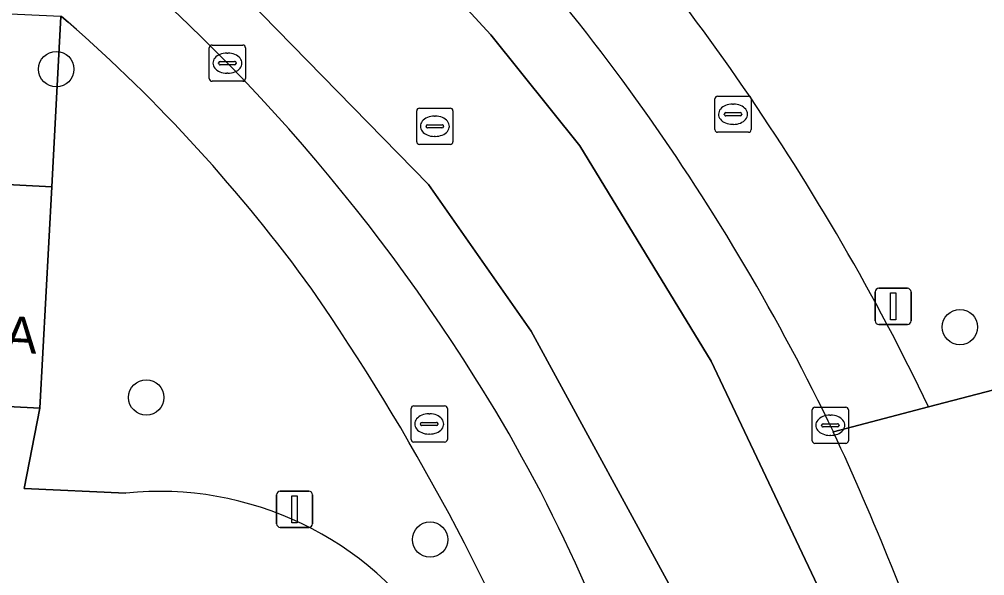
# Model space of a CAD drawing. Extents: x 162989 to 165008, y 383432 to 384338.
# Drawn here: x 164772.11 to 164798.8, y 384029.75 to 384045.13 of the extents above; entities that cross this region are included whole.
import ezdxf

# ---------------------------------------------------------------- set-up
doc = ezdxf.new("R2010")
doc.units = 0
for name, color, linetype in [('IMGEO_Boom', 7, 'Continuous'), ('IMGEO_Brandkraan', 7, 'Continuous'), ('IMGEO_Groenvoorziening', 7, 'Continuous'), ('IMGEO_Kolk', 7, 'Continuous'), ('IMGEO_Lichtmast', 7, 'Continuous'), ('IMGEO_Pand', 7, 'Continuous'), ('IMGEO_Pand_nummerreeks', 7, 'Continuous'), ('IMGEO_Rijbaan_lokaal_gesloten', 7, 'Continuous'), ('IMGEO_Rijbaan_lokaal_open', 7, 'Continuous'), ('IMGEO_Rioolput', 7, 'Continuous'), ('IMGEO_Verkeersbordpaal', 7, 'Continuous'), ('IMGEO_Voetpad_open', 7, 'Continuous')]:
    doc.layers.add(name, color=color, linetype=linetype)

msp = doc.modelspace()

# ---------------------------------------------------------------- linework, layer by layer
at = {"layer": 'IMGEO_Boom'}
for centre in [(164773.137, 384043.749), (164798.12, 384036.621), (164775.625, 384034.675), (164783.471, 384030.747)]:
    msp.add_circle(centre, 0.489, dxfattribs=at)
at = {"layer": 'IMGEO_Brandkraan'}
for p, q in [((164791.346, 384042.078), (164791.346, 384042.93)), ((164791.421, 384043.004), (164792.273, 384043.004)), ((164791.834, 384042.784), (164791.859, 384042.784)), ((164792.347, 384042.93), (164792.347, 384042.078)), ((164791.605, 384042.498), (164791.605, 384042.51)), ((164791.648, 384042.547), (164792.046, 384042.547)), ((164792.089, 384042.51), (164792.089, 384042.498)), ((164792.043, 384042.461), (164791.645, 384042.461)), ((164791.857, 384042.224), (164791.832, 384042.224)), ((164792.273, 384042.004), (164791.421, 384042.004))]:
    msp.add_line(p, q, dxfattribs=at)
for points in [[(164791.346, 384042.078), (164791.346, 384042.93)], [(164791.421, 384043.004), (164792.273, 384043.004)], [(164792.347, 384042.93), (164792.347, 384042.078)], [(164792.273, 384042.004), (164791.421, 384042.004)]]:
    msp.add_lwpolyline(points, dxfattribs=at)
for centre, radius, start, end in [((164791.423, 384042.928), 0.0765, 91.552, 178.448), ((164791.423, 384042.928), 0.0765, 91.552, 178.448), ((164792.271, 384042.928), 0.0765, 1.552, 88.448), ((164792.271, 384042.928), 0.0765, 1.552, 88.448), ((164791.645, 384042.507), 0.0403, 85.8775, 175.7526), ((164791.642, 384042.497), 0.0366, 178.938, 274.7102), ((164792.046, 384042.504), 0.043, 264.8664, 352.4533), ((164792.05, 384042.509), 0.0386, 1.7309, 96.639), ((164791.423, 384042.08), 0.0765, 181.552, 268.448), ((164791.423, 384042.08), 0.0765, 181.552, 268.448), ((164792.271, 384042.08), 0.0765, 271.552, 358.448), ((164792.271, 384042.08), 0.0765, 271.552, 358.448)]:
    msp.add_arc(centre, radius, start, end, dxfattribs=at)
for centre, major_axis, ratio, start_param, end_param in [((164791.833, 384042.504), (-0.387, 0.002), 0.722429, 4.712389, 7.853982), ((164791.858, 384042.504), (-0.39, 0.002), 0.717154, 1.570796, 4.712389)]:
    msp.add_ellipse(centre, major_axis=major_axis, ratio=ratio, start_param=start_param, end_param=end_param, dxfattribs=at)
at = {"layer": 'IMGEO_Groenvoorziening'}
for points in [[(164797.253, 384034.416), (164805.32, 384036.519), (164803.912, 384041.467), (164799.695, 384056.293), (164799.219, 384056.3), (164785.713, 384051.175)], [(164773.463, 384045.05), (164773.285, 384045.204), (164773.264, 384045.205), (164773.125, 384042.602), (164773.013, 384040.493), (164772.686, 384034.378), (164772.245, 384032.156), (164775.061, 384032.033)]]:
    msp.add_lwpolyline(points, dxfattribs=at)
msp.add_lwpolyline([(164767.262, 384045.484), (164735.869, 384046.943), (164735.621, 384042.39), (164739.715, 384042.205), (164742.766, 384042.107), (164745.791, 384041.946), (164748.815, 384041.784), (164751.84, 384041.623), (164754.865, 384041.461), (164757.89, 384041.3), (164760.914, 384041.139), (164763.939, 384040.977), (164766.964, 384040.816), (164769.988, 384040.654), (164773.013, 384040.493), (164773.125, 384042.602), (164773.264, 384045.205)], close=True, dxfattribs=at)
for centre, radius, start, end in [((164738.04, 384005.995), 65.681, 25.63974, 43.46171), ((164744.296, 384011.653), 44.34, 35.9195, 48.8684), ((164727.796, 384001.423), 63.72, 21.57335, 34.66489), ((164775.987, 384022.956), 9.124, 32.9316, 95.8224)]:
    msp.add_arc(centre, radius, start, end, dxfattribs=at)
at = {"layer": 'IMGEO_Kolk'}
for p, q in [((164777.442, 384044.415), (164778.294, 384044.415)), ((164777.367, 384043.489), (164777.367, 384044.341)), ((164777.855, 384044.195), (164777.88, 384044.195)), ((164778.368, 384044.341), (164778.368, 384043.489)), ((164777.626, 384043.909), (164777.626, 384043.921)), ((164778.064, 384043.872), (164777.666, 384043.872)), ((164777.669, 384043.958), (164778.067, 384043.958)), ((164778.11, 384043.921), (164778.11, 384043.909)), ((164777.878, 384043.635), (164777.853, 384043.635)), ((164778.294, 384043.415), (164777.442, 384043.415)), ((164794.035, 384033.481), (164794.035, 384034.333)), ((164794.11, 384034.407), (164794.962, 384034.407)), ((164795.036, 384034.333), (164795.036, 384033.481)), ((164794.337, 384033.95), (164794.735, 384033.95)), ((164794.523, 384034.187), (164794.548, 384034.187)), ((164794.294, 384033.901), (164794.294, 384033.913)), ((164794.732, 384033.864), (164794.334, 384033.864)), ((164794.778, 384033.913), (164794.778, 384033.901)), ((164794.962, 384033.407), (164794.11, 384033.407)), ((164794.546, 384033.627), (164794.521, 384033.627))]:
    msp.add_line(p, q, dxfattribs=at)
for points in [[(164777.442, 384044.415), (164778.294, 384044.415)], [(164777.367, 384043.489), (164777.367, 384044.341)], [(164778.368, 384044.341), (164778.368, 384043.489)], [(164778.294, 384043.415), (164777.442, 384043.415)], [(164794.035, 384033.481), (164794.035, 384034.333)], [(164794.11, 384034.407), (164794.962, 384034.407)], [(164795.036, 384034.333), (164795.036, 384033.481)], [(164794.962, 384033.407), (164794.11, 384033.407)]]:
    msp.add_lwpolyline(points, dxfattribs=at)
for centre, radius, start, end in [((164777.444, 384044.339), 0.0765, 91.552, 178.448), ((164777.444, 384044.339), 0.0765, 91.552, 178.448), ((164778.292, 384044.339), 0.0765, 1.552, 88.448), ((164778.292, 384044.339), 0.0765, 1.552, 88.448), ((164777.666, 384043.918), 0.0403, 85.8775, 175.7526), ((164777.663, 384043.908), 0.0366, 178.938, 274.7102), ((164778.067, 384043.915), 0.043, 264.8664, 352.4533), ((164778.071, 384043.92), 0.0386, 1.7309, 96.639), ((164777.444, 384043.491), 0.0765, 181.552, 268.448), ((164777.444, 384043.491), 0.0765, 181.552, 268.448), ((164778.292, 384043.491), 0.0765, 271.552, 358.448), ((164778.292, 384043.491), 0.0765, 271.552, 358.448), ((164794.112, 384034.331), 0.0765, 91.552, 178.448), ((164794.112, 384034.331), 0.0765, 91.552, 178.448), ((164794.96, 384034.331), 0.0765, 1.552, 88.448), ((164794.96, 384034.331), 0.0765, 1.552, 88.448), ((164794.334, 384033.91), 0.0403, 85.8775, 175.7526), ((164794.739, 384033.912), 0.0386, 1.7309, 96.639), ((164794.331, 384033.9), 0.0366, 178.938, 274.7102), ((164794.735, 384033.907), 0.043, 264.8664, 352.4533), ((164794.112, 384033.483), 0.0765, 181.552, 268.448), ((164794.112, 384033.483), 0.0765, 181.552, 268.448), ((164794.96, 384033.483), 0.0765, 271.552, 358.448), ((164794.96, 384033.483), 0.0765, 271.552, 358.448)]:
    msp.add_arc(centre, radius, start, end, dxfattribs=at)
for centre, major_axis, ratio, start_param, end_param in [((164777.854, 384043.915), (-0.387, 0.002), 0.722429, 4.712389, 7.853982), ((164777.879, 384043.915), (-0.39, 0.002), 0.717154, 1.570796, 4.712389), ((164794.522, 384033.907), (-0.387, 0.002), 0.722429, 4.712389, 7.853982), ((164794.547, 384033.907), (-0.39, 0.002), 0.717154, 1.570796, 4.712389)]:
    msp.add_ellipse(centre, major_axis=major_axis, ratio=ratio, start_param=start_param, end_param=end_param, dxfattribs=at)
at = {"layer": 'IMGEO_Lichtmast'}
for p, q in [((164779.328, 384032.086), (164780.118, 384032.086)), ((164780.118, 384032.086), (164779.328, 384032.086)), ((164779.228, 384031.186), (164779.228, 384031.986)), ((164779.228, 384031.986), (164779.228, 384031.186)), ((164780.218, 384031.986), (164780.218, 384031.186)), ((164780.218, 384031.186), (164780.218, 384031.986)), ((164780.118, 384031.086), (164779.328, 384031.086)), ((164779.328, 384031.086), (164780.118, 384031.086))]:
    msp.add_line(p, q, dxfattribs=at)
msp.add_lwpolyline([(164779.648, 384031.961), (164779.798, 384031.961), (164779.798, 384031.211), (164779.648, 384031.211), (164779.648, 384031.961)], dxfattribs=at)
for centre, start, end in [((164779.328, 384031.986), 90, 180), ((164779.328, 384031.986), 90, 180), ((164780.118, 384031.986), 0, 90), ((164780.118, 384031.986), 360, 90), ((164779.328, 384031.186), 180, 270), ((164779.328, 384031.186), 180, 270), ((164780.118, 384031.186), 270, 0), ((164780.118, 384031.186), 270, 0)]:
    msp.add_arc(centre, 0.1, start, end, dxfattribs=at)
at = {"layer": 'IMGEO_Pand'}
msp.add_lwpolyline([(164773.013, 384040.493), (164769.988, 384040.654), (164769.662, 384034.533), (164772.686, 384034.378)], close=True, dxfattribs=at)
at = {"layer": 'IMGEO_Rijbaan_lokaal_gesloten'}
for points in [[(164745.035, 384067.908), (164742.655, 384067.93), (164737.788, 384067.875), (164737.197, 384067.85), (164735.641, 384067.767), (164734.949, 384067.731), (164724.167, 384067.159), (164714.12, 384066.439), (164707.439, 384066.04), (164707.557, 384064.102), (164737.078, 384065.761), (164743.076, 384065.855), (164750.632, 384065.052), (164757.196, 384063.494), (164761.068, 384062.124), (164769.002, 384058.157), (164773.63, 384055.513), (164780.242, 384050.035), (164785.153, 384044.698), (164787.609, 384041.629), (164791.246, 384035.678), (164794.268, 384029.303), (164801.682, 384007.815)], [(164801.682, 384007.815), (164794.268, 384029.303), (164791.246, 384035.678), (164787.609, 384041.629), (164785.153, 384044.698), (164780.242, 384050.035), (164773.63, 384055.513), (164769.002, 384058.157), (164761.068, 384062.124), (164757.196, 384063.494), (164750.632, 384065.052), (164743.076, 384065.855)], [(164792.78, 384021.723), (164790.514, 384028.712), (164786.263, 384036.505), (164783.43, 384040.566), (164776.724, 384047.414), (164772.379, 384051.286), (164767.491, 384054.474), (164761.399, 384057.638), (164755.685, 384059.81), (164751.482, 384060.755), (164746.948, 384061.558), (164742.509, 384061.794), (164737.786, 384061.888), (164732.497, 384061.463), (164722.674, 384060.897), (164707.804, 384060.033), (164707.928, 384057.997), (164709.753, 384058.197), (164730.587, 384059.518), (164737.293, 384059.891), (164743.579, 384059.981)], [(164742.509, 384061.794), (164746.948, 384061.558), (164751.482, 384060.755), (164755.685, 384059.81), (164761.399, 384057.638), (164767.491, 384054.474), (164772.379, 384051.286), (164776.724, 384047.414), (164783.43, 384040.566), (164786.263, 384036.505), (164790.514, 384028.712), (164792.78, 384021.723), (164805.457, 383982.348)]]:
    msp.add_lwpolyline(points, dxfattribs=at)
for centre, radius, start, end in [((164740.043, 384007.578), 60.518, 25.60071, 45.26844), ((164740.715, 384007.6), 51.953, 32.1313, 52.3421), ((164748.169, 384012.166), 43.213, 16.765, 32.2605), ((164724.766, 384001.263), 77.029, 18.92405, 24.92674)]:
    msp.add_arc(centre, radius, start, end, dxfattribs=at)
at = {"layer": 'IMGEO_Rijbaan_lokaal_open'}
for points in [[(164772.686, 384034.378), (164769.662, 384034.533), (164766.637, 384034.688), (164763.612, 384034.843), (164760.587, 384034.998), (164757.561, 384035.153), (164754.536, 384035.307), (164751.511, 384035.462), (164748.486, 384035.617), (164745.461, 384035.772), (164742.437, 384035.927), (164739.389, 384036.09)], [(164775.061, 384032.033), (164772.245, 384032.156), (164772.686, 384034.378)]]:
    msp.add_lwpolyline(points, dxfattribs=at)
msp.add_arc((164775.987, 384022.956), 9.124, 32.9316, 95.8224, dxfattribs=at)
at = {"layer": 'IMGEO_Rioolput'}
for p, q in [((164783.102, 384041.745), (164783.102, 384042.597)), ((164783.177, 384042.671), (164784.029, 384042.671)), ((164784.103, 384042.597), (164784.103, 384041.745)), ((164783.404, 384042.214), (164783.802, 384042.214)), ((164783.59, 384042.451), (164783.615, 384042.451)), ((164783.361, 384042.165), (164783.361, 384042.177)), ((164783.799, 384042.128), (164783.401, 384042.128)), ((164783.845, 384042.177), (164783.845, 384042.165)), ((164783.613, 384041.891), (164783.588, 384041.891)), ((164784.029, 384041.671), (164783.177, 384041.671)), ((164782.947, 384033.518), (164782.947, 384034.37)), ((164783.022, 384034.444), (164783.874, 384034.444)), ((164783.435, 384034.224), (164783.46, 384034.224)), ((164783.948, 384034.37), (164783.948, 384033.518)), ((164783.206, 384033.938), (164783.206, 384033.95)), ((164783.249, 384033.987), (164783.647, 384033.987)), ((164783.69, 384033.95), (164783.69, 384033.938)), ((164783.644, 384033.901), (164783.246, 384033.901)), ((164783.874, 384033.444), (164783.022, 384033.444)), ((164783.458, 384033.664), (164783.433, 384033.664))]:
    msp.add_line(p, q, dxfattribs=at)
for points in [[(164783.102, 384041.745), (164783.102, 384042.597)], [(164783.177, 384042.671), (164784.029, 384042.671)], [(164784.103, 384042.597), (164784.103, 384041.745)], [(164784.029, 384041.671), (164783.177, 384041.671)], [(164782.947, 384033.518), (164782.947, 384034.37)], [(164783.022, 384034.444), (164783.874, 384034.444)], [(164783.948, 384034.37), (164783.948, 384033.518)], [(164783.874, 384033.444), (164783.022, 384033.444)]]:
    msp.add_lwpolyline(points, dxfattribs=at)
for centre, radius, start, end in [((164783.179, 384042.595), 0.0765, 91.552, 178.448), ((164783.179, 384042.595), 0.0765, 91.552, 178.448), ((164784.027, 384042.595), 0.0765, 1.552, 88.448), ((164784.027, 384042.595), 0.0765, 1.552, 88.448), ((164783.401, 384042.174), 0.0403, 85.8775, 175.7526), ((164783.806, 384042.176), 0.0386, 1.7309, 96.639), ((164783.398, 384042.164), 0.0366, 178.938, 274.7102), ((164783.802, 384042.171), 0.043, 264.8664, 352.4533), ((164783.179, 384041.747), 0.0765, 181.552, 268.448), ((164783.179, 384041.747), 0.0765, 181.552, 268.448), ((164784.027, 384041.747), 0.0765, 271.552, 358.448), ((164784.027, 384041.747), 0.0765, 271.552, 358.448), ((164783.024, 384034.368), 0.0765, 91.552, 178.448), ((164783.024, 384034.368), 0.0765, 91.552, 178.448), ((164783.872, 384034.368), 0.0765, 1.552, 88.448), ((164783.872, 384034.368), 0.0765, 1.552, 88.448), ((164783.246, 384033.947), 0.0403, 85.8775, 175.7526), ((164783.243, 384033.937), 0.0366, 178.938, 274.7102), ((164783.647, 384033.944), 0.043, 264.8664, 352.4533), ((164783.651, 384033.949), 0.0386, 1.7309, 96.639), ((164783.024, 384033.52), 0.0765, 181.552, 268.448), ((164783.024, 384033.52), 0.0765, 181.552, 268.448), ((164783.872, 384033.52), 0.0765, 271.552, 358.448), ((164783.872, 384033.52), 0.0765, 271.552, 358.448)]:
    msp.add_arc(centre, radius, start, end, dxfattribs=at)
for centre, major_axis, ratio, start_param, end_param in [((164783.589, 384042.171), (-0.387, 0.002), 0.722429, 4.712389, 7.853982), ((164783.614, 384042.171), (-0.39, 0.002), 0.717154, 1.570796, 4.712389), ((164783.434, 384033.944), (-0.387, 0.002), 0.722429, 4.712389, 7.853982), ((164783.459, 384033.944), (-0.39, 0.002), 0.717154, 1.570796, 4.712389)]:
    msp.add_ellipse(centre, major_axis=major_axis, ratio=ratio, start_param=start_param, end_param=end_param, dxfattribs=at)
at = {"layer": 'IMGEO_Verkeersbordpaal'}
for p, q in [((164795.877, 384037.692), (164796.667, 384037.692)), ((164796.667, 384037.692), (164795.877, 384037.692)), ((164795.777, 384036.792), (164795.777, 384037.592)), ((164795.777, 384037.592), (164795.777, 384036.792)), ((164796.767, 384037.592), (164796.767, 384036.792)), ((164796.767, 384036.792), (164796.767, 384037.592)), ((164796.667, 384036.692), (164795.877, 384036.692)), ((164795.877, 384036.692), (164796.667, 384036.692))]:
    msp.add_line(p, q, dxfattribs=at)
msp.add_lwpolyline([(164796.197, 384037.567), (164796.347, 384037.567), (164796.347, 384036.817), (164796.197, 384036.817), (164796.197, 384037.567)], dxfattribs=at)
for centre, start, end in [((164795.877, 384037.592), 90, 180), ((164795.877, 384037.592), 90, 180), ((164796.667, 384037.592), 0, 90), ((164796.667, 384037.592), 360, 90), ((164795.877, 384036.792), 180, 270), ((164795.877, 384036.792), 180, 270), ((164796.667, 384036.792), 270, 0), ((164796.667, 384036.792), 270, 0)]:
    msp.add_arc(centre, 0.1, start, end, dxfattribs=at)
at = {"layer": 'IMGEO_Voetpad_open'}
for points in [[(164773.285, 384045.204), (164773.463, 384045.05)], [(164797.632, 384026.245), (164799.183, 384021.558), (164801.759, 384022.431), (164810.273, 384025.317), (164810.508, 384025.397), (164806.525, 384036.833), (164805.32, 384036.519), (164797.253, 384034.416), (164794.62, 384033.728)], [(164794.62, 384033.728), (164797.253, 384034.416)]]:
    msp.add_lwpolyline(points, dxfattribs=at)
for centre, radius, start, end in [((164738.04, 384005.995), 65.681, 25.63974, 43.46171), ((164740.043, 384007.578), 60.518, 25.60071, 45.26844), ((164740.715, 384007.6), 51.953, 32.1313, 52.3421), ((164744.296, 384011.653), 44.34, 35.9195, 48.8684), ((164727.796, 384001.423), 63.72, 21.57335, 34.66489), ((164748.169, 384012.166), 43.213, 16.765, 32.2605), ((164724.766, 384001.263), 77.029, 18.92405, 24.92674)]:
    msp.add_arc(centre, radius, start, end, dxfattribs=at)

# ---------------------------------------------------------------- texts
at = {"layer": 'IMGEO_Pand_nummerreeks'}
msp.add_text('438A', height=1, rotation=357.0665, dxfattribs=at).set_placement((164769.463, 384036.045))

doc.saveas('drawing.dxf')
